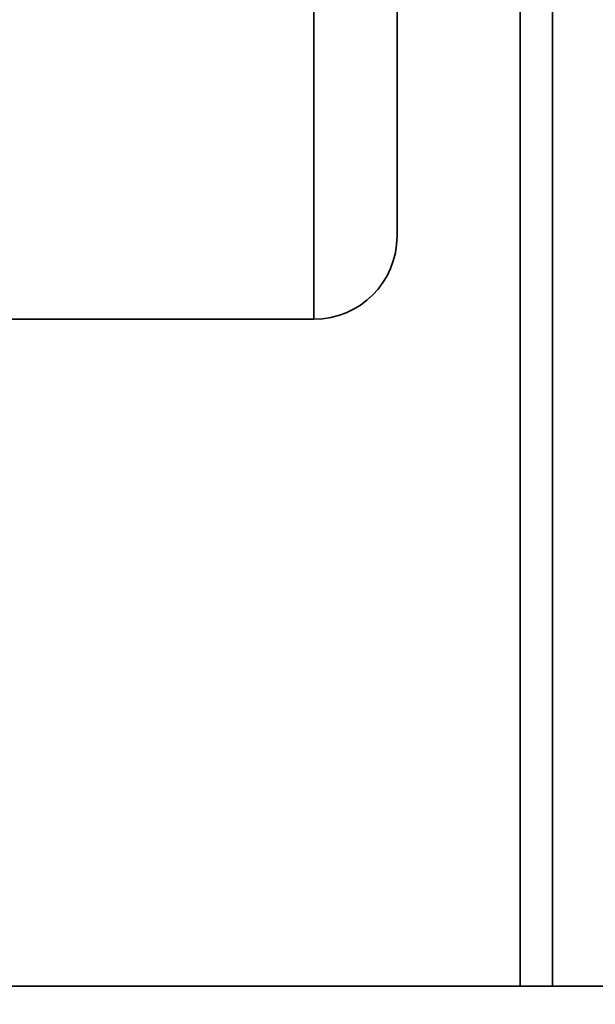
# Model space of a CAD drawing. Header units: millimetres. Extents: x -1465 to 393277, y -3788 to 454312.
# Tile 511 of 656: x 375505 to 375557, y 10936 to 11025. Entities that reach past the tile are written whole.
import ezdxf

# ---------------------------------------------------------------- set-up
doc = ezdxf.new("R2010")
doc.units = ezdxf.units.MM
doc.header["$XCLIPFRAME"] = 2
for name, color, linetype in [('AHU03-3-68635OBJ', 8, 'Continuous'), ('EC-MTR_250-0_7OBJ', 8, 'Continuous'), ('Impeller', 8, 'Continuous')]:
    doc.layers.add(name, color=color, linetype=linetype)
picture_1 = doc.add_image_def('image3.bmp', size_in_pixel=(1540, 807))

msp = doc.modelspace()

# ---------------------------------------------------------------- linework, layer by layer
at = {"layer": 'AHU03-3-68635OBJ', "color": 8, "linetype": 'Continuous', "lineweight": 35, "ltscale": 100}
msp.add_line((375685.161, 10937.69), (375455.692, 10937.69), dxfattribs=at)
at = {"layer": 'EC-MTR_250-0_7OBJ', "color": 8, "linetype": 'Continuous', "lineweight": 35, "ltscale": 100}
for p, q in [((375531.192, 11099.54), (375531.192, 10997.84)), ((375538.692, 11034.69), (375538.692, 11005.34)), ((375472.692, 10997.84), (375531.192, 10997.84))]:
    msp.add_line(p, q, dxfattribs=at)
msp.add_arc((375531.192, 11005.34), 7.5, 270, 0, dxfattribs=at)
at = {"layer": 'Impeller', "color": 8, "linetype": 'Continuous', "lineweight": 35, "ltscale": 100}
for p, q in [((375549.809, 11159.69), (375549.809, 10937.69)), ((375552.724, 11159.69), (375552.724, 10937.69))]:
    msp.add_line(p, q, dxfattribs=at)

# ---------------------------------------------------------------- pictures from other files: only their frames are drawn
at = {"color": 8, "lineweight": 13}
image = msp.add_image(picture_1, insert=(374792.852, 10539.733), size_in_units=(1860, 974.456), dxfattribs=at)
image.set_boundary_path([(-0.5, -0.5), (1539.5, 806.5)])

doc.saveas('drawing.dxf')
